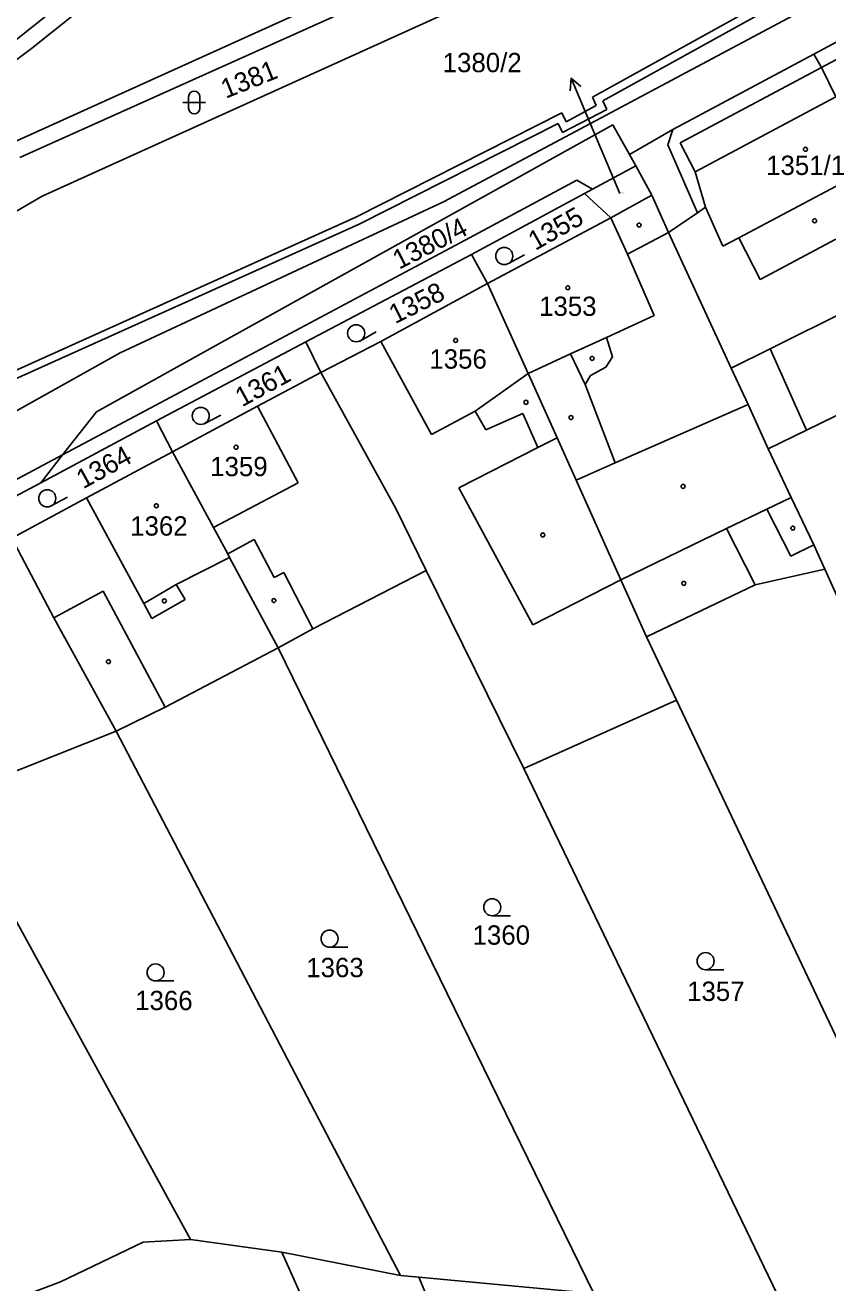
# Model space of a CAD drawing. Extents: x -785744 to -782822, y -1067550 to -1063910.
# Drawn here: x -784042.6 to -783972, y -1065472 to -1065361.3 of the extents above; entities that cross this region are included whole.
import ezdxf

# ---------------------------------------------------------------- set-up
doc = ezdxf.new("R2010")
doc.units = 0
for name, color, linetype in [('Hranice parcel', 7, 'Continuous'), ('Parcelní čísla', 7, 'Continuous'), ('Pop_ČP_popisy', 7, 'Continuous'), ('Vnitřní kresba', 7, 'Continuous'), ('Značky budov', 7, 'Continuous'), ('Značky kultur', 7, 'Continuous')]:
    doc.layers.add(name, color=color, linetype=linetype)

msp = doc.modelspace()

# ---------------------------------------------------------------- linework, layer by layer
at = {"layer": 'Hranice parcel'}
msp.add_line((-783995.05, -1065349.61), (-784053.97, -1065376.28), dxfattribs=at)
for points in [[(-783991.78, -1065367.97), (-783946.02, -1065342.61)], [(-784043.06, -1065372.93), (-784007.53, -1065356.96)], [(-784042.06, -1065363.35), (-784034.55, -1065357.33)], [(-783973.23, -1065363.84), (-783960.98, -1065357.26)], [(-784041.1, -1065376.36), (-784005.76, -1065360.32)], [(-784057.16, -1065374.62), (-784042.06, -1065363.35)], [(-783985.62, -1065370.48), (-783973.23, -1065363.84)], [(-783973.23, -1065363.84), (-783972.57, -1065365.03)], [(-783972.57, -1065365.03), (-783971.3, -1065367.61)], [(-783991.78, -1065367.97), (-783991.44, -1065368.72)], [(-783995.33, -1065370.73), (-783991.44, -1065368.72)], [(-784036.32, -1065395.31), (-783990.9, -1065370.08)], [(-784013.22, -1065378.81), (-783995.72, -1065369.95)], [(-783995.72, -1065369.95), (-783995.33, -1065370.73)], [(-783990.9, -1065370.08), (-783989.44, -1065372.67)], [(-783989.44, -1065372.67), (-783985.62, -1065370.48)], [(-783989.44, -1065372.67), (-783988.88, -1065373.69)], [(-783992.7, -1065375.74), (-783988.88, -1065373.69)], [(-783988.88, -1065373.69), (-783987.48, -1065376.27)], [(-784003.35, -1065381.47), (-783993.4, -1065376.12)], [(-783993.4, -1065376.12), (-783992.7, -1065375.74)], [(-783993.4, -1065376.12), (-783991.09, -1065378.24)], [(-784079.49, -1065398.74), (-784041.1, -1065376.36)], [(-783991.09, -1065378.24), (-783987.48, -1065376.27)], [(-783987.48, -1065376.27), (-783986, -1065379.55)], [(-784001.94, -1065384.04), (-783991.09, -1065378.24)], [(-784047.38, -1065394.19), (-784013.22, -1065378.81)], [(-783986, -1065379.55), (-783980.51, -1065391.48)], [(-784017.91, -1065389.17), (-784003.35, -1065381.47)], [(-784003.35, -1065381.47), (-784001.94, -1065384.04)], [(-783977.08, -1065389.78), (-783963.18, -1065382.86)], [(-784011.33, -1065389.13), (-784001.94, -1065384.04)], [(-784001.94, -1065384.04), (-783998.37, -1065391.95)], [(-784031.04, -1065396.11), (-784017.91, -1065389.17)], [(-784017.91, -1065389.17), (-784016.59, -1065391.85)], [(-784016.59, -1065391.85), (-784011.33, -1065389.13)], [(-783980.51, -1065391.48), (-783977.08, -1065389.78)], [(-783980.51, -1065391.48), (-783979.02, -1065394.67)], [(-784022.17, -1065394.82), (-784016.59, -1065391.85)], [(-784016.59, -1065391.85), (-784010.01, -1065403.83)], [(-783998.37, -1065391.95), (-783998.05, -1065392.65)], [(-783998.05, -1065392.65), (-783995.81, -1065397.61)], [(-783973.88, -1065396.94), (-783964.09, -1065392.14)], [(-784029.65, -1065398.83), (-784022.17, -1065394.82)], [(-783979.02, -1065394.67), (-783977.24, -1065398.59)], [(-784041.24, -1065401.56), (-784031.04, -1065396.11)], [(-784039.31, -1065399.11), (-784036.32, -1065395.31)], [(-784031.04, -1065396.11), (-784029.65, -1065398.83)], [(-783977.24, -1065398.59), (-783973.88, -1065396.94)], [(-783995.81, -1065397.61), (-783994.14, -1065401.34)], [(-784041.24, -1065401.56), (-784039.31, -1065399.11)], [(-784037.22, -1065402.89), (-784029.65, -1065398.83)], [(-784029.65, -1065398.83), (-784026.04, -1065405.51)], [(-783977.24, -1065398.59), (-783975.21, -1065402.85)], [(-784045.38, -1065403.78), (-784041.24, -1065401.56)], [(-783994.14, -1065401.34), (-783990.2, -1065410.09)], [(-784043.78, -1065406.43), (-784037.22, -1065402.89)], [(-784010.01, -1065403.83), (-784007.32, -1065409.27)], [(-783975.21, -1065402.85), (-783973.22, -1065407.03)], [(-784026.04, -1065405.51), (-784024.79, -1065407.82)], [(-784043.78, -1065406.43), (-784040.09, -1065413.43)], [(-783973.22, -1065407.03), (-783972.25, -1065409.17)], [(-784024.79, -1065407.82), (-784024.62, -1065408.13)], [(-784024.62, -1065408.13), (-784020.34, -1065416.08)], [(-784017.3, -1065414.41), (-784007.32, -1065409.27)], [(-784007.32, -1065409.27), (-783998.73, -1065426.71)], [(-783978.38, -1065410.55), (-783972.25, -1065409.17)], [(-783972.25, -1065409.17), (-783966.54, -1065421.85)], [(-783990.2, -1065410.09), (-783987.94, -1065415.13)], [(-783987.94, -1065415.13), (-783978.38, -1065410.55)], [(-784040.09, -1065413.43), (-784034.61, -1065423.41)], [(-784020.34, -1065416.08), (-784017.3, -1065414.41)], [(-783987.94, -1065415.13), (-783985.3, -1065420.68)], [(-784030.28, -1065421.29), (-784020.34, -1065416.08)], [(-784020.34, -1065416.08), (-783992.58, -1065472.89)], [(-784034.61, -1065423.41), (-784030.28, -1065421.29)], [(-783998.73, -1065426.71), (-783985.3, -1065420.68)], [(-783985.3, -1065420.68), (-783961.91, -1065470.05)], [(-784045.69, -1065427.81), (-784034.61, -1065423.41)], [(-784034.61, -1065423.41), (-784009.59, -1065471.31)], [(-783998.73, -1065426.71), (-783976.47, -1065472.95)], [(-784045.08, -1065437.12), (-784028.05, -1065468.14)], [(-784039.49, -1065471.87), (-784032.21, -1065468.38)], [(-784032.21, -1065468.38), (-784028.05, -1065468.14)], [(-784028.05, -1065468.14), (-784020.04, -1065469.26)], [(-784020.04, -1065469.26), (-784011.07, -1065489.31)], [(-784020.04, -1065469.26), (-784009.59, -1065471.31)], [(-784009.59, -1065471.31), (-784007.98, -1065471.46)], [(-784042.36, -1065472.94), (-784039.49, -1065471.87)], [(-784007.98, -1065471.46), (-784002.14, -1065485.4)], [(-784007.98, -1065471.46), (-783992.58, -1065472.89)]]:
    msp.add_lwpolyline(points, dxfattribs=at)
at = {"layer": 'Pop_ČP_popisy'}
msp.add_line((-783993.41, -1065368.74), (-783994.57, -1065365.97), dxfattribs=at)
for points in [[(-783994.65, -1065367.09), (-783994.57, -1065365.97), (-783993.72, -1065366.7)], [(-783990.31, -1065376.1), (-783993.41, -1065368.74)]]:
    msp.add_lwpolyline(points, dxfattribs=at)
at = {"layer": 'Vnitřní kresba'}
for points in [[(-783992.71, -1065367.63), (-783945.81, -1065341.65)], [(-784035.42, -1065356.21), (-784050.79, -1065368.46)], [(-784005.81, -1065376.84), (-783975.06, -1065360.46)], [(-783972.57, -1065365.03), (-783963.43, -1065360.16)], [(-783985, -1065371.66), (-783972.57, -1065365.03)], [(-783995.02, -1065369.8), (-783992.37, -1065368.38)], [(-783992.71, -1065367.63), (-783992.37, -1065368.38)], [(-783983.67, -1065374.21), (-783971.3, -1065367.61)], [(-784013.51, -1065378.18), (-783995.41, -1065369.02)], [(-783995.41, -1065369.02), (-783995.02, -1065369.8)], [(-783986.08, -1065371.84), (-783985.62, -1065370.48)], [(-783985, -1065371.66), (-783983.67, -1065374.21)], [(-783986.08, -1065371.84), (-783983.45, -1065377.8)], [(-783979.82, -1065380.01), (-783967.9, -1065373.67)], [(-784003.89, -1065380.21), (-783994.07, -1065374.93)], [(-783994.07, -1065374.93), (-783992.7, -1065375.74)], [(-783983.67, -1065374.21), (-783982.75, -1065377.32)], [(-784034.24, -1065390.13), (-784005.81, -1065376.84)], [(-784047.72, -1065393.58), (-784013.51, -1065378.18)], [(-783991.09, -1065378.24), (-783989.61, -1065381.45)], [(-783986, -1065379.55), (-783983.45, -1065377.8)], [(-783983.45, -1065377.8), (-783982.75, -1065377.32)], [(-783982.75, -1065377.32), (-783981.24, -1065380.74)], [(-784031.61, -1065395), (-784003.89, -1065380.21)], [(-783989.61, -1065381.45), (-783986, -1065379.55)], [(-783981.24, -1065380.74), (-783979.82, -1065380.01)], [(-783979.82, -1065380.01), (-783977.94, -1065383.69)], [(-783977.94, -1065383.69), (-783971.29, -1065380.12)], [(-783989.61, -1065381.45), (-783987.29, -1065386.85)], [(-783991.47, -1065388.77), (-783987.29, -1065386.85)], [(-784011.33, -1065389.13), (-784006.86, -1065397.31)], [(-783994.64, -1065390.23), (-783991.47, -1065388.77)], [(-783991.47, -1065388.77), (-783990.94, -1065390.48)], [(-784084.14, -1065418.06), (-784034.24, -1065390.13)], [(-783998.37, -1065391.95), (-783994.64, -1065390.23)], [(-783994.64, -1065390.23), (-783993.35, -1065392.92)], [(-783991.52, -1065391.38), (-783990.94, -1065390.48)], [(-783977.08, -1065389.78), (-783973.88, -1065396.94)], [(-783992.89, -1065392.12), (-783991.52, -1065391.38)], [(-784003.01, -1065395.27), (-783998.37, -1065391.95)], [(-783993.35, -1065392.92), (-783992.89, -1065392.12)], [(-783993.35, -1065392.92), (-783990.71, -1065399.82)], [(-784039.31, -1065399.11), (-784031.61, -1065395)], [(-784022.17, -1065394.82), (-784018.6, -1065401.57)], [(-783990.71, -1065399.82), (-783979.02, -1065394.67)], [(-784006.86, -1065397.31), (-784003.01, -1065395.27)], [(-784003.01, -1065395.27), (-784002.07, -1065396.9)], [(-784002.07, -1065396.9), (-783998.83, -1065395.47)], [(-783998.83, -1065395.47), (-783997.51, -1065398.47)], [(-783997.51, -1065398.47), (-783995.81, -1065397.61)], [(-784082.49, -1065422.14), (-784039.31, -1065399.11)], [(-784004.45, -1065402.01), (-783997.51, -1065398.47)], [(-783994.14, -1065401.34), (-783990.71, -1065399.82)], [(-784026.04, -1065405.51), (-784018.6, -1065401.57)], [(-784004.45, -1065402.01), (-783997.95, -1065414.05)], [(-784037.22, -1065402.89), (-784032.17, -1065412.19)], [(-783977.37, -1065403.89), (-783975.21, -1065402.85)], [(-783980.9, -1065405.59), (-783977.37, -1065403.89)], [(-783977.37, -1065403.89), (-783975.25, -1065408.03)], [(-783990.2, -1065410.09), (-783980.9, -1065405.59)], [(-783980.9, -1065405.59), (-783978.38, -1065410.55)], [(-784024.79, -1065407.82), (-784022.45, -1065406.54)], [(-784022.45, -1065406.54), (-784020.71, -1065409.9)], [(-783975.25, -1065408.03), (-783973.22, -1065407.03)], [(-784029.32, -1065410.5), (-784024.62, -1065408.13)], [(-784032.17, -1065412.19), (-784029.32, -1065410.5)], [(-784029.32, -1065410.5), (-784028.53, -1065411.84)], [(-784020.71, -1065409.9), (-784019.84, -1065409.46)], [(-784019.84, -1065409.46), (-784017.3, -1065414.41)], [(-783997.95, -1065414.05), (-783990.2, -1065410.09)], [(-784040.09, -1065413.43), (-784035.74, -1065411.1)], [(-784035.74, -1065411.1), (-784030.28, -1065421.29)], [(-784032.17, -1065412.19), (-784031.47, -1065413.5)], [(-784031.47, -1065413.5), (-784028.53, -1065411.84)]]:
    msp.add_lwpolyline(points, dxfattribs=at)
at = {"layer": 'Značky budov'}
for centre in [(-783973.97, -1065372.22), (-783973.16, -1065378.51), (-783988.6, -1065378.89), (-783994.87, -1065384.41), (-784004.74, -1065389.04), (-783992.73, -1065390.62), (-783998.55, -1065394.48), (-783994.59, -1065395.82), (-784024.05, -1065398.44), (-783984.73, -1065401.88), (-784031.06, -1065403.59), (-783997.07, -1065406.15), (-783975.08, -1065405.55), (-783984.67, -1065410.41), (-784030.36, -1065411.95), (-784020.73, -1065411.92), (-784035.28, -1065417.3)]:
    msp.add_circle(centre, 0.175, dxfattribs=at)
at = {"layer": 'Značky kultur'}
for p, q in [((-784028.73, -1065368.11), (-784026.73, -1065368.11)), ((-784028.23, -1065368.61), (-784028.23, -1065367.61)), ((-784027.23, -1065367.61), (-784027.23, -1065368.61)), ((-784000.1, -1065382.27), (-783998.69, -1065381.51)), ((-784013.12, -1065389.06), (-784011.72, -1065388.28)), ((-784026.81, -1065396.34), (-784025.39, -1065395.6)), ((-784040.31, -1065403.59), (-784038.89, -1065402.84)), ((-784001.52, -1065439.66), (-783999.92, -1065439.66)), ((-784015.83, -1065442.42), (-784014.23, -1065442.42)), ((-783982.75, -1065444.4), (-783981.15, -1065444.4)), ((-784031.13, -1065445.39), (-784029.53, -1065445.39))]:
    msp.add_line(p, q, dxfattribs=at)
for centre in [(-784000.46, -1065381.61), (-784013.49, -1065388.41), (-784027.16, -1065395.68), (-784040.66, -1065402.93), (-784001.52, -1065438.91), (-784015.83, -1065441.67), (-783982.75, -1065443.65), (-784031.13, -1065444.64)]:
    msp.add_circle(centre, 0.75, dxfattribs=at)
for centre, start, end in [((-784027.73, -1065367.61), 0, 180), ((-784027.73, -1065368.61), 180, 0)]:
    msp.add_arc(centre, 0.5, start, end, dxfattribs=at)

# ---------------------------------------------------------------- texts
at = {"layer": 'Parcelní čísla'}
for s, rotation, p in [('1381', 21.8014, (-784024.96, -1065367.78)), ('1355', 29.482, (-783997.73, -1065381.17)), ('1380/4', 27.0523, (-784009.72, -1065382.83)), ('1358', 26.565, (-784010.06, -1065387.62)), ('1361', 28.5047, (-784023.53, -1065394.93)), ('1364', 28.8051, (-784037.5, -1065402.14))]:
    msp.add_text(s, height=1.7, rotation=rotation, dxfattribs=at).set_placement(p)
for s, height, p in [('1351/1', 1.7, (-783977.43, -1065374.48)), ('1380/2', 0.1, (-783990.31, -1065376.1)), ('1353', 1.7, (-783997.4, -1065386.88)), ('1356', 1.7, (-784007.05, -1065391.52)), ('1359', 1.7, (-784026.33, -1065400.98)), ('1362', 1.7, (-784033.37, -1065406.21)), ('1360', 1.7, (-784003.25, -1065442.2)), ('1363', 1.7, (-784017.88, -1065445.06)), ('1357', 1.7, (-783984.38, -1065447.15)), ('1366', 1.7, (-784032.93, -1065447.96))]:
    msp.add_text(s, height=height, dxfattribs=at).set_placement(p)
at = {"layer": 'Pop_ČP_popisy'}
msp.add_text('1380/2', height=1.7, dxfattribs=at).set_placement((-784005.88, -1065365.44))

doc.saveas('drawing.dxf')
